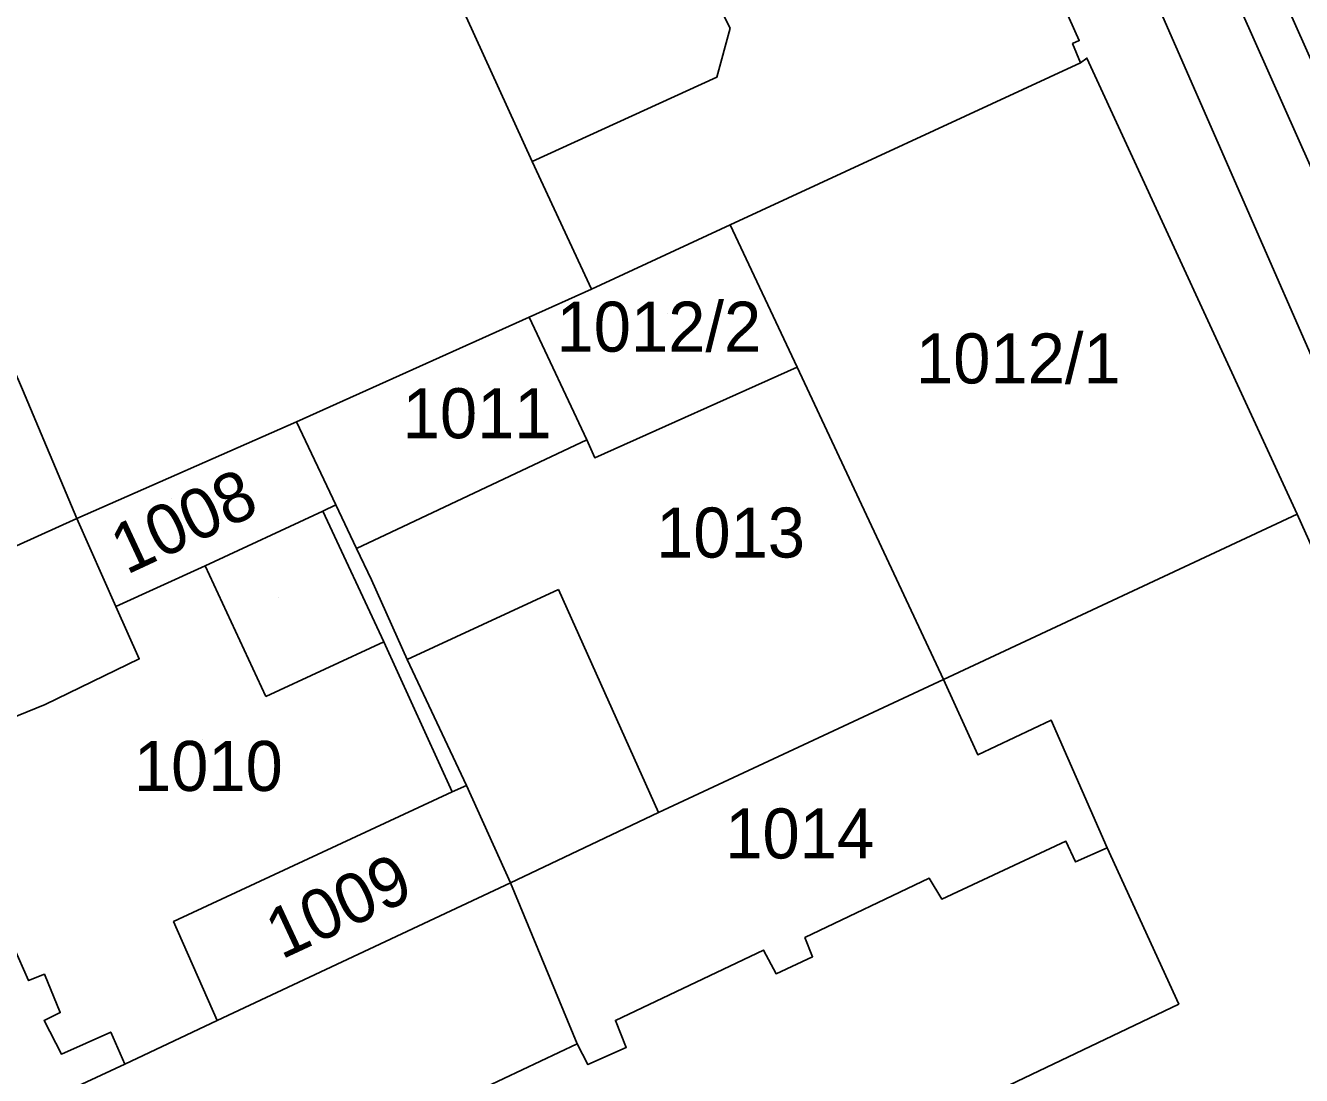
# Model space of a CAD drawing. Extents: x -263423 to -261326, y -1240067 to -1237864.
# Drawn here: x -262454.7 to -262403.7, y -1239580.2 to -1239538.3 of the extents above; entities that cross this region are included whole.
import ezdxf

# ---------------------------------------------------------------- set-up
doc = ezdxf.new("R2010")
doc.units = 0
for name, color, linetype in [('body_kn', 7, 'Continuous'), ('kladpar_druhypozemkov', 7, 'Continuous'), ('kladpar_hranice', 7, 'Continuous'), ('kladpar_parcelnecisla', 7, 'Continuous'), ('kladpar_plochy', 7, 'Continuous'), ('linie', 7, 'Continuous'), ('tarchy_linie', 7, 'Continuous'), ('zappar_hrandruhpozemk', 7, 'Continuous')]:
    doc.layers.add(name, color=color, linetype=linetype)

msp = doc.modelspace()

# ---------------------------------------------------------------- linework, layer by layer
at = {"layer": 'body_kn'}
for p, q in [((-262426.57, -1239538.36), (-262426.57, -1239538.36)), ((-262412.62, -1239538.86), (-262412.62, -1239538.86)), ((-262412.88, -1239538.98), (-262412.88, -1239538.98)), ((-262412.57, -1239539.75), (-262412.57, -1239539.75)), ((-262412.31, -1239539.56), (-262412.31, -1239539.56)), ((-262412.31, -1239539.56), (-262412.31, -1239539.56)), ((-262427.1, -1239540.33), (-262427.1, -1239540.33)), ((-262434.48, -1239543.7), (-262434.48, -1239543.7)), ((-262426.56, -1239546.23), (-262426.56, -1239546.23)), ((-262432.11, -1239548.8), (-262432.11, -1239548.8)), ((-262432.11, -1239548.8), (-262432.11, -1239548.8)), ((-262434.6, -1239549.92), (-262434.6, -1239549.92)), ((-262434.6, -1239549.92), (-262434.6, -1239549.92)), ((-262423.89, -1239551.92), (-262423.89, -1239551.92)), ((-262443.89, -1239554.11), (-262443.89, -1239554.11)), ((-262443.89, -1239554.11), (-262443.89, -1239554.11)), ((-262432.29, -1239554.83), (-262432.29, -1239554.83)), ((-262431.98, -1239555.54), (-262431.98, -1239555.54)), ((-262442.84, -1239557.67), (-262442.84, -1239557.67)), ((-262442.84, -1239557.67), (-262442.84, -1239557.67)), ((-262442.33, -1239557.42), (-262442.33, -1239557.42)), ((-262403.91, -1239557.79), (-262403.91, -1239557.79)), ((-262452.67, -1239557.97), (-262452.67, -1239557.97)), ((-262452.67, -1239557.97), (-262452.67, -1239557.97)), ((-262440.12, -1239558.52), (-262440.12, -1239558.52)), ((-262441.5, -1239559.17), (-262441.5, -1239559.17)), ((-262441.5, -1239559.17), (-262441.5, -1239559.17)), ((-262447.55, -1239559.86), (-262447.55, -1239559.86)), ((-262447.55, -1239559.86), (-262447.55, -1239559.86)), ((-262440.9, -1239560.42), (-262440.9, -1239560.42)), ((-262433.42, -1239560.8), (-262433.42, -1239560.8)), ((-262451.12, -1239561.48), (-262451.12, -1239561.48)), ((-262440.41, -1239562.9), (-262440.41, -1239562.9)), ((-262450.18, -1239563.58), (-262450.18, -1239563.58)), ((-262439.47, -1239563.61), (-262439.47, -1239563.61)), ((-262418.04, -1239564.41), (-262418.04, -1239564.41)), ((-262418.04, -1239564.41), (-262418.04, -1239564.41)), ((-262453.94, -1239565.4), (-262453.94, -1239565.4)), ((-262445.12, -1239565.09), (-262445.12, -1239565.09)), ((-262413.74, -1239566.03), (-262413.74, -1239566.03)), ((-262416.67, -1239567.41), (-262416.67, -1239567.41)), ((-262437.67, -1239568.89), (-262437.67, -1239568.89)), ((-262437.67, -1239568.89), (-262437.67, -1239568.89)), ((-262437.1, -1239568.64), (-262437.1, -1239568.64)), ((-262429.43, -1239569.72), (-262429.43, -1239569.72)), ((-262429.43, -1239569.72), (-262429.43, -1239569.72)), ((-262413.15, -1239570.87), (-262413.15, -1239570.87)), ((-262411.5, -1239571.13), (-262411.5, -1239571.13)), ((-262412.77, -1239571.7), (-262412.77, -1239571.7)), ((-262435.35, -1239572.53), (-262435.35, -1239572.53)), ((-262435.35, -1239572.53), (-262435.35, -1239572.53)), ((-262418.61, -1239572.35), (-262418.61, -1239572.35)), ((-262418.11, -1239573.18), (-262418.11, -1239573.18)), ((-262448.81, -1239574.08), (-262448.81, -1239574.08)), ((-262423.58, -1239574.72), (-262423.58, -1239574.72)), ((-262425.23, -1239575.22), (-262425.23, -1239575.22)), ((-262423.27, -1239575.49), (-262423.27, -1239575.49)), ((-262424.73, -1239576.17), (-262424.73, -1239576.17)), ((-262454.6, -1239576.44), (-262454.6, -1239576.44)), ((-262453.97, -1239576.19), (-262453.97, -1239576.19)), ((-262408.64, -1239577.38), (-262408.64, -1239577.38)), ((-262453.98, -1239578.04), (-262453.98, -1239578.04)), ((-262453.34, -1239577.72), (-262453.34, -1239577.72)), ((-262447.07, -1239578.03), (-262447.07, -1239578.03)), ((-262431.15, -1239578.03), (-262431.15, -1239578.03)), ((-262451.32, -1239578.5), (-262451.32, -1239578.5)), ((-262432.68, -1239578.97), (-262432.68, -1239578.97)), ((-262432.68, -1239578.97), (-262432.68, -1239578.97)), ((-262430.72, -1239579.11), (-262430.72, -1239579.11)), ((-262453.29, -1239579.38), (-262453.29, -1239579.38)), ((-262450.76, -1239579.78), (-262450.76, -1239579.78)), ((-262432.25, -1239579.8), (-262432.25, -1239579.8))]:
    msp.add_line(p, q, dxfattribs=at)
at = {"layer": 'kladpar_druhypozemkov'}
for p, q in [((-262429.07, -1239549.79), (-262429.07, -1239549.79)), ((-262415.14, -1239550.93), (-262415.14, -1239550.93)), ((-262437.44, -1239552.94), (-262437.44, -1239552.94)), ((-262448.89, -1239557.16), (-262448.89, -1239557.16)), ((-262427.29, -1239557.95), (-262427.29, -1239557.95)), ((-262444.62, -1239561.11), (-262444.62, -1239561.11)), ((-262447.65, -1239566.8), (-262447.65, -1239566.8)), ((-262424.54, -1239569.46), (-262424.54, -1239569.46)), ((-262442.42, -1239572.47), (-262442.42, -1239572.47))]:
    msp.add_line(p, q, dxfattribs=at)
at = {"layer": 'kladpar_hranice'}
for points in [[(-262443.73, -1239468.85), (-262436.39, -1239466.32), (-262429.35, -1239464.07), (-262427.11, -1239465.09), (-262423.95, -1239468.11), (-262421.44, -1239472.3), (-262420.53, -1239477.64), (-262421.85, -1239483.34), (-262425.58, -1239488.24), (-262429.25, -1239492.06), (-262428.11, -1239494.71), (-262426.29, -1239496.58), (-262426.97, -1239497.37), (-262425.15, -1239499.09), (-262425.84, -1239499.87), (-262423.94, -1239501.74), (-262424.72, -1239502.52), (-262422.71, -1239504.4), (-262423.55, -1239505.28), (-262402.7, -1239552.95)], [(-262385.49, -1239599.54), (-262395.25, -1239577.11), (-262403.91, -1239557.79), (-262412.31, -1239539.56), (-262412.57, -1239539.75), (-262412.88, -1239538.98), (-262412.62, -1239538.86), (-262413.87, -1239536.05), (-262414.12, -1239536.18), (-262419.1, -1239525.08), (-262418.79, -1239524.96), (-262420.84, -1239520.31), (-262421.09, -1239520.37), (-262424.96, -1239511.95), (-262424.7, -1239511.64), (-262425.88, -1239509.02), (-262426.14, -1239509.02), (-262433.77, -1239491.03), (-262437.88, -1239481.52), (-262443.22, -1239469.35), (-262443.73, -1239468.85)], [(-262463.79, -1239477.61), (-262450.35, -1239507.62), (-262441.08, -1239529.36), (-262440.77, -1239529.93), (-262438.71, -1239534.39), (-262434.48, -1239543.7), (-262432.11, -1239548.8), (-262434.6, -1239549.92), (-262443.89, -1239554.11), (-262452.67, -1239557.97), (-262454.85, -1239552.81), (-262458.02, -1239545.48), (-262460.07, -1239540.51), (-262468.71, -1239519.99), (-262475.4, -1239522.86), (-262475.58, -1239522.41), (-262477.64, -1239517.63), (-262478.01, -1239516.74), (-262479.31, -1239513.62), (-262483.73, -1239503.29), (-262496.46, -1239508.65), (-262496.65, -1239508.73), (-262497.22, -1239508.96), (-262505.62, -1239488.64)], [(-262423.55, -1239505.28), (-262422.71, -1239504.4), (-262420.05, -1239501.63), (-262419.63, -1239501.71), (-262415.68, -1239513.21), (-262412.37, -1239521.7), (-262407.14, -1239530.1), (-262403.54, -1239534.04), (-262397.91, -1239545.86), (-262396.99, -1239548.72), (-262397.99, -1239550.49), (-262402.7, -1239552.95), (-262423.55, -1239505.28)], [(-262421.09, -1239520.37), (-262420.84, -1239520.31), (-262418.79, -1239524.96), (-262419.1, -1239525.08), (-262414.12, -1239536.18), (-262413.87, -1239536.05), (-262412.62, -1239538.86), (-262412.88, -1239538.98), (-262412.57, -1239539.75), (-262426.56, -1239546.23), (-262432.11, -1239548.8), (-262434.48, -1239543.7), (-262438.71, -1239534.39), (-262440.77, -1239529.93), (-262441.08, -1239529.36), (-262432.36, -1239525.42), (-262421.09, -1239520.37)], [(-262412.31, -1239539.56), (-262403.91, -1239557.79), (-262418.04, -1239564.41), (-262423.89, -1239551.92), (-262426.56, -1239546.23), (-262412.57, -1239539.75), (-262412.31, -1239539.56)], [(-262460.07, -1239540.51), (-262458.02, -1239545.48), (-262454.85, -1239552.81), (-262452.67, -1239557.97), (-262473.1, -1239567.21), (-262480.63, -1239549.24), (-262460.07, -1239540.51)], [(-262432.11, -1239548.8), (-262426.56, -1239546.23), (-262423.89, -1239551.92), (-262431.98, -1239555.54), (-262432.29, -1239554.83), (-262434.6, -1239549.92), (-262432.11, -1239548.8)], [(-262434.6, -1239549.92), (-262432.29, -1239554.83), (-262440.12, -1239558.52), (-262441.5, -1239559.17), (-262442.33, -1239557.42), (-262443.89, -1239554.11), (-262434.6, -1239549.92)], [(-262441.5, -1239559.17), (-262440.12, -1239558.52), (-262432.29, -1239554.83), (-262431.98, -1239555.54), (-262423.89, -1239551.92), (-262418.04, -1239564.41), (-262429.43, -1239569.72), (-262435.35, -1239572.53), (-262437.1, -1239568.64), (-262439.47, -1239563.61), (-262440.9, -1239560.42), (-262441.5, -1239559.17)], [(-262443.89, -1239554.11), (-262442.33, -1239557.42), (-262442.84, -1239557.67), (-262447.55, -1239559.86), (-262451.12, -1239561.48), (-262452.67, -1239557.97), (-262443.89, -1239554.11)], [(-262442.84, -1239557.67), (-262442.33, -1239557.42), (-262441.5, -1239559.17), (-262440.9, -1239560.42), (-262439.47, -1239563.61), (-262437.1, -1239568.64), (-262437.67, -1239568.89), (-262448.81, -1239574.08), (-262447.07, -1239578.03), (-262450.76, -1239579.78), (-262451.32, -1239578.5), (-262453.29, -1239579.38), (-262453.98, -1239578.04), (-262453.34, -1239577.72), (-262453.97, -1239576.19), (-262454.6, -1239576.44), (-262458.21, -1239568.28), (-262457.12, -1239566.7), (-262453.94, -1239565.4), (-262450.18, -1239563.58), (-262451.12, -1239561.48), (-262447.55, -1239559.86), (-262442.84, -1239557.67)], [(-262435.35, -1239572.53), (-262432.68, -1239578.97), (-262432.25, -1239579.8), (-262430.72, -1239579.11), (-262431.15, -1239578.03), (-262425.23, -1239575.22), (-262424.73, -1239576.17), (-262423.27, -1239575.49), (-262423.58, -1239574.72), (-262418.61, -1239572.35), (-262418.11, -1239573.18), (-262413.15, -1239570.87), (-262412.77, -1239571.7), (-262411.5, -1239571.13), (-262413.74, -1239566.03), (-262416.67, -1239567.41), (-262418.04, -1239564.41), (-262403.91, -1239557.79), (-262395.25, -1239577.11), (-262414.79, -1239585.97)], [(-262452.67, -1239557.97), (-262451.12, -1239561.48), (-262450.18, -1239563.58), (-262453.94, -1239565.4), (-262457.12, -1239566.7), (-262458.21, -1239568.28), (-262454.6, -1239576.44), (-262453.97, -1239576.19), (-262453.34, -1239577.72), (-262453.98, -1239578.04), (-262453.29, -1239579.38), (-262451.32, -1239578.5), (-262450.76, -1239579.78), (-262464.83, -1239586.33), (-262473.1, -1239567.21), (-262452.67, -1239557.97)], [(-262418.04, -1239564.41), (-262416.67, -1239567.41), (-262413.74, -1239566.03), (-262411.5, -1239571.13), (-262412.77, -1239571.7), (-262413.15, -1239570.87), (-262418.11, -1239573.18), (-262418.61, -1239572.35), (-262423.58, -1239574.72), (-262423.27, -1239575.49), (-262424.73, -1239576.17), (-262425.23, -1239575.22), (-262431.15, -1239578.03), (-262430.72, -1239579.11), (-262432.25, -1239579.8), (-262432.68, -1239578.97), (-262435.35, -1239572.53), (-262429.43, -1239569.72), (-262418.04, -1239564.41)], [(-262437.67, -1239568.89), (-262437.1, -1239568.64), (-262435.35, -1239572.53), (-262447.07, -1239578.03), (-262448.81, -1239574.08), (-262437.67, -1239568.89)], [(-262464.83, -1239586.33), (-262450.76, -1239579.78), (-262447.07, -1239578.03), (-262435.35, -1239572.53)]]:
    msp.add_lwpolyline(points, dxfattribs=at)
at = {"layer": 'kladpar_plochy'}
for points in [[(-262463.79, -1239477.61), (-262450.35, -1239507.62), (-262441.08, -1239529.36), (-262440.77, -1239529.93), (-262438.71, -1239534.39), (-262434.48, -1239543.7), (-262432.11, -1239548.8), (-262434.6, -1239549.92), (-262443.89, -1239554.11), (-262452.67, -1239557.97), (-262454.85, -1239552.81), (-262458.02, -1239545.48), (-262460.07, -1239540.51), (-262468.71, -1239519.99), (-262475.4, -1239522.86), (-262475.58, -1239522.41), (-262477.64, -1239517.63), (-262478.01, -1239516.74), (-262479.31, -1239513.62), (-262483.73, -1239503.29), (-262496.46, -1239508.65), (-262496.65, -1239508.73), (-262497.22, -1239508.96), (-262505.62, -1239488.64)], [(-262395.25, -1239577.11), (-262403.91, -1239557.79), (-262412.31, -1239539.56), (-262412.57, -1239539.75), (-262412.88, -1239538.98), (-262412.62, -1239538.86), (-262413.87, -1239536.05), (-262414.12, -1239536.18), (-262419.1, -1239525.08), (-262418.79, -1239524.96), (-262420.84, -1239520.31), (-262421.09, -1239520.37), (-262424.96, -1239511.95), (-262424.7, -1239511.64), (-262425.88, -1239509.02), (-262426.14, -1239509.02), (-262433.77, -1239491.03)], [(-262429.25, -1239492.06), (-262428.11, -1239494.71), (-262426.29, -1239496.58), (-262426.97, -1239497.37), (-262425.15, -1239499.09), (-262425.84, -1239499.87), (-262423.94, -1239501.74), (-262424.72, -1239502.52), (-262422.71, -1239504.4), (-262423.55, -1239505.28), (-262402.7, -1239552.95)], [(-262464.83, -1239586.33), (-262450.76, -1239579.78), (-262447.07, -1239578.03), (-262435.35, -1239572.53), (-262432.68, -1239578.97), (-262432.25, -1239579.8), (-262430.72, -1239579.11), (-262431.15, -1239578.03), (-262425.23, -1239575.22), (-262424.73, -1239576.17), (-262423.27, -1239575.49), (-262423.58, -1239574.72), (-262418.61, -1239572.35), (-262418.11, -1239573.18), (-262413.15, -1239570.87), (-262412.77, -1239571.7), (-262411.5, -1239571.13), (-262413.74, -1239566.03), (-262416.67, -1239567.41), (-262418.04, -1239564.41), (-262403.91, -1239557.79), (-262395.25, -1239577.11), (-262414.79, -1239585.97)]]:
    msp.add_lwpolyline(points, dxfattribs=at)
for points in [[(-262423.55, -1239505.28), (-262422.71, -1239504.4), (-262420.05, -1239501.63), (-262419.63, -1239501.71), (-262415.68, -1239513.21), (-262412.37, -1239521.7), (-262407.14, -1239530.1), (-262403.54, -1239534.04), (-262397.91, -1239545.86), (-262396.99, -1239548.72), (-262397.99, -1239550.49), (-262402.7, -1239552.95)], [(-262421.09, -1239520.37), (-262420.84, -1239520.31), (-262418.79, -1239524.96), (-262419.1, -1239525.08), (-262414.12, -1239536.18), (-262413.87, -1239536.05), (-262412.62, -1239538.86), (-262412.88, -1239538.98), (-262412.57, -1239539.75), (-262426.56, -1239546.23), (-262432.11, -1239548.8), (-262434.48, -1239543.7), (-262438.71, -1239534.39), (-262440.77, -1239529.93), (-262441.08, -1239529.36), (-262432.36, -1239525.42)], [(-262412.31, -1239539.56), (-262403.91, -1239557.79), (-262418.04, -1239564.41), (-262423.89, -1239551.92), (-262426.56, -1239546.23), (-262412.57, -1239539.75)], [(-262460.07, -1239540.51), (-262458.02, -1239545.48), (-262454.85, -1239552.81), (-262452.67, -1239557.97), (-262473.1, -1239567.21), (-262480.63, -1239549.24)], [(-262432.11, -1239548.8), (-262426.56, -1239546.23), (-262423.89, -1239551.92), (-262431.98, -1239555.54), (-262432.29, -1239554.83), (-262434.6, -1239549.92)], [(-262434.6, -1239549.92), (-262432.29, -1239554.83), (-262440.12, -1239558.52), (-262441.5, -1239559.17), (-262442.33, -1239557.42), (-262443.89, -1239554.11)], [(-262441.5, -1239559.17), (-262440.12, -1239558.52), (-262432.29, -1239554.83), (-262431.98, -1239555.54), (-262423.89, -1239551.92), (-262418.04, -1239564.41), (-262429.43, -1239569.72), (-262435.35, -1239572.53), (-262437.1, -1239568.64), (-262439.47, -1239563.61), (-262440.9, -1239560.42)], [(-262443.89, -1239554.11), (-262442.33, -1239557.42), (-262442.84, -1239557.67), (-262447.55, -1239559.86), (-262451.12, -1239561.48), (-262452.67, -1239557.97)], [(-262442.84, -1239557.67), (-262442.33, -1239557.42), (-262441.5, -1239559.17), (-262440.9, -1239560.42), (-262439.47, -1239563.61), (-262437.1, -1239568.64), (-262437.67, -1239568.89), (-262448.81, -1239574.08), (-262447.07, -1239578.03), (-262450.76, -1239579.78), (-262451.32, -1239578.5), (-262453.29, -1239579.38), (-262453.98, -1239578.04), (-262453.34, -1239577.72), (-262453.97, -1239576.19), (-262454.6, -1239576.44), (-262458.21, -1239568.28), (-262457.12, -1239566.7), (-262453.94, -1239565.4), (-262450.18, -1239563.58), (-262451.12, -1239561.48), (-262447.55, -1239559.86)], [(-262452.67, -1239557.97), (-262451.12, -1239561.48), (-262450.18, -1239563.58), (-262453.94, -1239565.4), (-262457.12, -1239566.7), (-262458.21, -1239568.28), (-262454.6, -1239576.44), (-262453.97, -1239576.19), (-262453.34, -1239577.72), (-262453.98, -1239578.04), (-262453.29, -1239579.38), (-262451.32, -1239578.5), (-262450.76, -1239579.78), (-262464.83, -1239586.33), (-262473.1, -1239567.21)], [(-262418.04, -1239564.41), (-262416.67, -1239567.41), (-262413.74, -1239566.03), (-262411.5, -1239571.13), (-262412.77, -1239571.7), (-262413.15, -1239570.87), (-262418.11, -1239573.18), (-262418.61, -1239572.35), (-262423.58, -1239574.72), (-262423.27, -1239575.49), (-262424.73, -1239576.17), (-262425.23, -1239575.22), (-262431.15, -1239578.03), (-262430.72, -1239579.11), (-262432.25, -1239579.8), (-262432.68, -1239578.97), (-262435.35, -1239572.53), (-262429.43, -1239569.72)], [(-262437.67, -1239568.89), (-262437.1, -1239568.64), (-262435.35, -1239572.53), (-262447.07, -1239578.03), (-262448.81, -1239574.08)]]:
    msp.add_lwpolyline(points, close=True, dxfattribs=at)
at = {"layer": 'linie'}
msp.add_lwpolyline([(-262454.12, -1239445.69), (-262452.03, -1239450.4), (-262443.73, -1239468.85), (-262443.22, -1239469.35), (-262437.88, -1239481.52), (-262433.77, -1239491.03), (-262426.14, -1239509.02), (-262425.88, -1239509.02), (-262424.7, -1239511.64), (-262424.96, -1239511.95), (-262421.09, -1239520.37), (-262420.84, -1239520.31), (-262418.79, -1239524.96), (-262419.1, -1239525.08), (-262414.12, -1239536.18), (-262413.87, -1239536.05), (-262412.62, -1239538.86), (-262412.88, -1239538.98), (-262412.57, -1239539.75), (-262412.31, -1239539.56), (-262403.91, -1239557.79), (-262395.25, -1239577.11), (-262385.49, -1239599.54)], dxfattribs=at)
at = {"layer": 'tarchy_linie'}
for points in [[(-262379.84, -1239594.67), (-262401.05, -1239549.12), (-262421.01, -1239504.28), (-262439.54, -1239461.16), (-262437.86, -1239460.64), (-262436.94, -1239460.35), (-262437.41, -1239458.85), (-262437.88, -1239457.35), (-262438.09, -1239457.41), (-262439.1, -1239457.73), (-262445.48, -1239459.73), (-262446.24, -1239457.29), (-262441.75, -1239455.88), (-262444.14, -1239450.33), (-262445.2, -1239448.13), (-262443.58, -1239447.57), (-262442.69, -1239447.27), (-262441.1, -1239446.72)], [(-262437.86, -1239460.64), (-262419.4, -1239503.59), (-262399.45, -1239548.41), (-262378.3, -1239593.84), (-262373.86, -1239600.98), (-262371.49, -1239608.55), (-262362.38, -1239630.92), (-262360.21, -1239635.87), (-262331.63, -1239696.16), (-262318.68, -1239723.47)]]:
    msp.add_lwpolyline(points, dxfattribs=at)
at = {"layer": 'zappar_hrandruhpozemk'}
for p, q in [((-262447.55, -1239559.86), (-262445.12, -1239565.09)), ((-262433.42, -1239560.8), (-262439.47, -1239563.61)), ((-262429.43, -1239569.72), (-262433.42, -1239560.8)), ((-262437.67, -1239568.89), (-262440.41, -1239562.9)), ((-262432.68, -1239578.97), (-262450.95, -1239587.59))]:
    msp.add_line(p, q, dxfattribs=at)
for points in [[(-262429.61, -1239537.2), (-262428.4, -1239537.65), (-262427.2, -1239537.09), (-262426.57, -1239538.36), (-262427.1, -1239540.33), (-262434.48, -1239543.7)], [(-262445.12, -1239565.09), (-262440.41, -1239562.9), (-262442.84, -1239557.67)], [(-262447.22, -1239595.81), (-262408.64, -1239577.38), (-262411.5, -1239571.13)]]:
    msp.add_lwpolyline(points, dxfattribs=at)

# ---------------------------------------------------------------- texts
at = {"layer": 'kladpar_parcelnecisla'}
for s, p in [('1012/2', (-262433.506, -1239551.3)), ('1012/1', (-262419.14, -1239552.57)), ('1011', (-262439.653, -1239554.76)), ('1013', (-262429.525, -1239559.53)), ('1010', (-262450.394, -1239568.86)), ('1014', (-262426.763, -1239571.56))]:
    msp.add_text(s, height=2, dxfattribs=at).set_placement(p)
for s, p in [('1008', (-262450.693, -1239560.234)), ('1009', (-262444.502, -1239575.614))]:
    msp.add_text(s, height=2, rotation=25, dxfattribs=at).set_placement(p)

doc.saveas('drawing.dxf')
